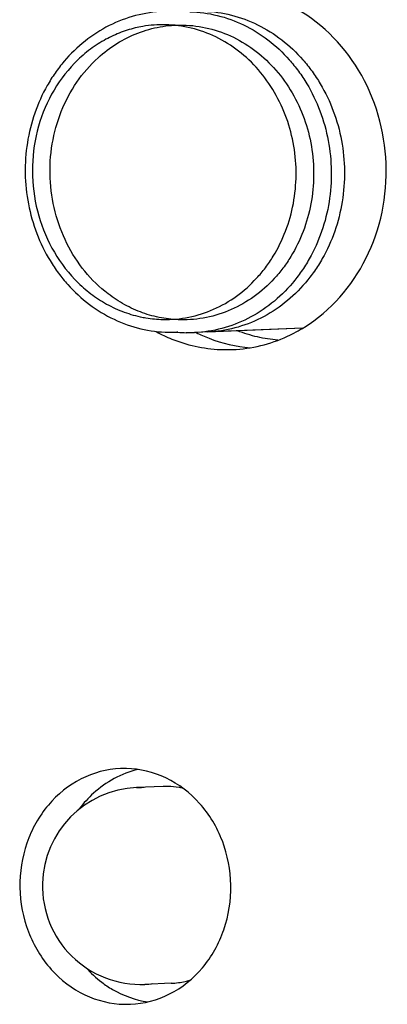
# Model space of a CAD drawing. Header units: millimetres. Extents: x 0 to 1750, y -1720 to 477.
# Tile 267 of 317: x 959.31 to 964.92, y -820.87 to -805.84. Entities that reach past the tile are written whole.
import ezdxf

# ---------------------------------------------------------------- set-up
doc = ezdxf.new("R2010")
doc.units = ezdxf.units.MM
doc.header["$LTSCALE"] = 92.51
for name, color, linetype in [('101400705_14DXF_CONTINUOUS_LINE', 7, 'CONTINUOUS'), ('DE-11-072043DXF_CONTINUOUS_LINE', 7, 'CONTINUOUS'), ('LED_BL_C9_G_DXF_CONTINUOUS_LINE', 7, 'CONTINUOUS'), ('MANIFOLD_SOLDXF_CONTINUOUS_LINE', 7, 'CONTINUOUS'), ('TLLAG-7XBX_DXF_CONTINUOUS_LINE', 7, 'CONTINUOUS')]:
    doc.layers.add(name, color=color, linetype=linetype)

msp = doc.modelspace()

# ---------------------------------------------------------------- linework, layer by layer
at = {"layer": '101400705_14DXF_CONTINUOUS_LINE'}
msp.add_line((963.626, -810.546), (962.175, -810.607), dxfattribs=at)
msp.add_open_spline([(962.119, -805.71), (962.26, -805.715), (962.542, -805.756), (962.946, -805.905), (963.317, -806.138), (963.586, -806.392), (963.772, -806.626), (963.94, -806.881), (964.174, -807.371), (964.317, -808.149), (964.192, -808.93), (963.969, -809.423), (963.807, -809.679), (963.625, -809.915), (963.362, -810.171), (962.996, -810.406), (962.596, -810.558), (962.315, -810.601), (962.175, -810.607)], degree=3, knots=[0, 0, 0, 0, 0.059137, 0.118968, 0.179883, 0.242094, 0.273734, 0.305688, 0.37036, 0.501251, 0.631802, 0.696095, 0.727826, 0.75923, 0.820966, 0.881459, 0.94099, 1, 1, 1, 1], dxfattribs=at)
at = {"layer": 'DE-11-072043DXF_CONTINUOUS_LINE'}
for p, q in [((962.418, -810.875), (962.556, -810.873)), ((960.934, -817.267), (960.844, -817.269)), ((960.904, -820.866), (960.995, -820.864))]:
    msp.add_line(p, q, dxfattribs=at)
for centre, radius, start, end in [((962.519, -808.506), 2.38, 241.5934, 242.5157), ((962.497, -808.549), 2.332, 242.4981, 248.9343), ((963.031, -808.534), 2.323, 243.6495, 248.942), ((961.452, -818.732), 1.488, 103.1999, 118.2723), ((961.583, -819.186), 1.689, 221.4557, 232.6454)]:
    msp.add_arc(centre, radius, start, end, dxfattribs=at)
for points, knots in [([(963.652, -810.532), (964.051, -810.284), (964.721, -809.513), (965.018, -808.028), (964.606, -806.57), (963.878, -805.852), (963.461, -805.635)], [0, 0, 0, 0, 0.243684, 0.499861, 0.756135, 1, 1, 1, 1]), ([(962.556, -810.874), (962.843, -810.862), (963.23, -810.767), (963.569, -810.584), (963.652, -810.532)], [0, 0, 0, 0, 0.74632, 1, 1, 1, 1]), ([(960.844, -817.268), (960.637, -817.277), (960.217, -817.389), (959.705, -817.805), (959.376, -818.399), (959.27, -819.085), (959.4, -819.768), (959.749, -820.354), (960.273, -820.758), (960.697, -820.862), (960.904, -820.866)], [0, 0, 0, 0, 0.118419, 0.240526, 0.3679, 0.498995, 0.630368, 0.75844, 0.8813, 1, 1, 1, 1]), ([(960.995, -820.865), (961.201, -820.856), (961.622, -820.745), (962.133, -820.329), (962.463, -819.734), (962.568, -819.048), (962.439, -818.365), (962.09, -817.779), (961.566, -817.375), (961.141, -817.272), (960.934, -817.267)], [0, 0, 0, 0, 0.118419, 0.240526, 0.3679, 0.498995, 0.630368, 0.75844, 0.8813, 1, 1, 1, 1]), ([(960.558, -820.529), (960.61, -820.568), (960.823, -820.712), (961.073, -820.801), (961.262, -820.829)], [0, 0, 0, 0, 0.254847, 1, 1, 1, 1])]:
    msp.add_open_spline(points, degree=3, knots=knots, dxfattribs=at)
for points in [[(961.659, -810.725), (961.9, -810.818), (962.16, -810.87), (962.418, -810.875)], [(962.196, -810.702), (962.396, -810.78), (962.61, -810.829), (962.824, -810.846)], [(960.748, -817.421), (960.634, -817.482), (960.528, -817.558), (960.433, -817.644)], [(960.433, -817.644), (960.353, -817.717), (960.281, -817.797), (960.216, -817.883)]]:
    msp.add_open_spline(points, degree=3, dxfattribs=at)
at = {"layer": 'LED_BL_C9_G_DXF_CONTINUOUS_LINE'}
for p, q in [((961.494, -817.541), (961.091, -817.558)), ((961.091, -817.558), (961.167, -817.557)), ((961.569, -817.54), (961.494, -817.541)), ((961.62, -820.545), (961.217, -820.562))]:
    msp.add_line(p, q, dxfattribs=at)
for centre, radius, start, end in [((961.154, -819.057), 1.5, 92.4045, 178.6804), ((961.142, -818.755), 1.197, 87.0187, 88.8072), ((961.154, -819.063), 1.5, 178.4509, 272.4045), ((961.167, -819.36), 1.202, 272.4088, 278.038)]:
    msp.add_arc(centre, radius, start, end, dxfattribs=at)
for points, knots in [([(961.793, -817.566), (961.775, -817.562), (961.701, -817.549), (961.625, -817.542), (961.569, -817.54)], [0, 0, 0, 0, 0.250866, 1, 1, 1, 1]), ([(961.62, -820.545), (961.692, -820.542), (961.788, -820.529), (961.881, -820.505), (961.904, -820.498)], [0, 0, 0, 0, 0.7492, 1, 1, 1, 1])]:
    msp.add_open_spline(points, degree=3, knots=knots, dxfattribs=at)
at = {"layer": 'MANIFOLD_SOLDXF_CONTINUOUS_LINE'}
msp.add_line((963.626, -810.546), (961.973, -810.615), dxfattribs=at)
for centre, radius, start, end in [((961.89, -808.606), 2.011, 264.7216, 265.0844), ((961.89, -808.613), 2.004, 265.0825, 268.8051), ((961.889, -808.616), 2, 268.8082, 272.4038)]:
    msp.add_arc(centre, radius, start, end, dxfattribs=at)
for points, knots in [([(961.905, -805.718), (962.045, -805.722), (962.328, -805.761), (962.733, -805.908), (963.106, -806.139), (963.377, -806.392), (963.565, -806.626), (963.734, -806.88), (963.97, -807.371), (964.116, -808.15), (963.992, -808.933), (963.77, -809.427), (963.608, -809.684), (963.427, -809.92), (963.163, -810.178), (962.797, -810.414), (962.395, -810.567), (962.114, -810.609), (961.973, -810.615)], [0, 0, 0, 0, 0.05913, 0.118941, 0.179829, 0.242014, 0.273642, 0.305587, 0.370245, 0.501134, 0.631714, 0.696026, 0.727768, 0.759182, 0.820934, 0.88144, 0.94098, 1, 1, 1, 1]), ([(960.502, -806.421), (960.591, -806.34), (960.783, -806.194), (961.105, -806.033), (961.447, -805.937), (961.683, -805.919), (961.8, -805.922)], [0, 0, 0, 0, 0.254937, 0.505668, 0.753454, 1, 1, 1, 1]), ([(961.8, -805.922), (961.931, -805.924), (962.197, -805.959), (962.577, -806.097), (962.925, -806.315), (963.229, -806.603), (963.477, -806.952), (963.66, -807.346), (963.771, -807.772), (963.806, -808.213), (963.764, -808.652), (963.646, -809.073), (963.488, -809.397), (963.328, -809.632), (963.15, -809.845), (962.894, -810.074), (962.542, -810.277), (962.159, -810.399), (961.894, -810.423), (961.763, -810.42)], [0, 0, 0, 0, 0.059135, 0.118957, 0.179882, 0.242133, 0.305726, 0.370478, 0.436043, 0.501967, 0.567745, 0.632895, 0.697018, 0.728642, 0.759927, 0.821404, 0.881659, 0.941026, 1, 1, 1, 1]), ([(960.654, -810.023), (960.524, -809.923), (960.283, -809.688), (960.009, -809.26), (959.829, -808.774), (959.753, -808.257), (959.785, -807.735), (959.923, -807.236), (960.16, -806.787), (960.38, -806.532), (960.502, -806.421)], [0, 0, 0, 0, 0.121173, 0.245384, 0.372016, 0.499984, 0.627954, 0.754594, 0.878816, 1, 1, 1, 1]), ([(961.763, -810.42), (961.664, -810.418), (961.467, -810.398), (961.179, -810.32), (960.904, -810.195), (960.735, -810.085), (960.654, -810.023)], [0, 0, 0, 0, 0.246349, 0.494454, 0.745402, 1, 1, 1, 1])]:
    msp.add_open_spline(points, degree=3, knots=knots, dxfattribs=at)
at = {"layer": 'TLLAG-7XBX_DXF_CONTINUOUS_LINE'}
msp.add_line((961.718, -810.609), (961.705, -810.609), dxfattribs=at)
for centre, radius, start, end in [((961.621, -808.611), 2, 268.8082, 272.4038), ((961.623, -808.65), 1.961, 272.4052, 272.7476)]:
    msp.add_arc(centre, radius, start, end, dxfattribs=at)
for points, knots in [([(961.499, -805.714), (961.357, -805.72), (961.071, -805.763), (960.663, -805.918), (960.292, -806.156), (960.026, -806.415), (959.843, -806.652), (959.681, -806.91), (959.458, -807.405), (959.336, -808.187), (959.485, -808.965), (959.723, -809.454), (959.894, -809.708), (960.084, -809.941), (960.359, -810.195), (960.737, -810.425), (961.149, -810.571), (961.436, -810.608), (961.58, -810.611)], [0, 0, 0, 0, 0.059655, 0.119731, 0.180589, 0.242466, 0.273857, 0.305522, 0.369538, 0.499151, 0.629003, 0.693284, 0.725103, 0.756655, 0.818855, 0.879992, 0.940263, 1, 1, 1, 1]), ([(961.07, -805.966), (960.987, -805.986), (960.823, -806.039), (960.668, -806.113), (960.593, -806.155)], [0, 0, 0, 0, 0.497807, 1, 1, 1, 1]), ([(961.531, -805.916), (961.415, -805.914), (961.259, -805.926), (961.107, -805.957), (961.07, -805.966)], [0, 0, 0, 0, 0.749327, 1, 1, 1, 1]), ([(961.494, -810.415), (961.626, -810.417), (961.891, -810.394), (962.273, -810.272), (962.626, -810.069), (962.882, -809.839), (963.06, -809.626), (963.219, -809.392), (963.378, -809.067), (963.496, -808.646), (963.538, -808.207), (963.503, -807.766), (963.392, -807.341), (963.209, -806.946), (962.961, -806.598), (962.657, -806.309), (962.308, -806.092), (961.929, -805.954), (961.663, -805.919), (961.531, -805.916)], [0, 0, 0, 0, 0.058973, 0.118341, 0.178596, 0.240073, 0.271358, 0.302982, 0.367105, 0.432255, 0.498033, 0.563956, 0.629522, 0.694274, 0.757867, 0.820118, 0.881043, 0.940866, 1, 1, 1, 1]), ([(960.593, -806.155), (960.51, -806.202), (960.351, -806.308), (960.063, -806.566), (959.768, -806.97), (959.549, -807.537), (959.475, -808.149), (959.552, -808.763), (959.773, -809.333), (960.069, -809.741), (960.358, -810.004), (960.517, -810.113), (960.6, -810.161)], [0, 0, 0, 0, 0.059477, 0.119821, 0.243013, 0.369568, 0.498237, 0.627221, 0.75464, 0.879018, 0.939967, 1, 1, 1, 1]), ([(960.6, -810.161), (960.685, -810.21), (960.863, -810.296), (961.051, -810.353), (961.146, -810.373)], [0, 0, 0, 0, 0.502961, 1, 1, 1, 1]), ([(961.146, -810.373), (961.175, -810.38), (961.29, -810.402), (961.407, -810.413), (961.494, -810.415)], [0, 0, 0, 0, 0.250787, 1, 1, 1, 1]), ([(963.247, -810.729), (963.142, -810.721), (962.932, -810.689), (962.729, -810.626), (962.63, -810.588)], [0, 0, 0, 0, 0.49814, 1, 1, 1, 1])]:
    msp.add_open_spline(points, degree=3, knots=knots, dxfattribs=at)

doc.saveas('drawing.dxf')
